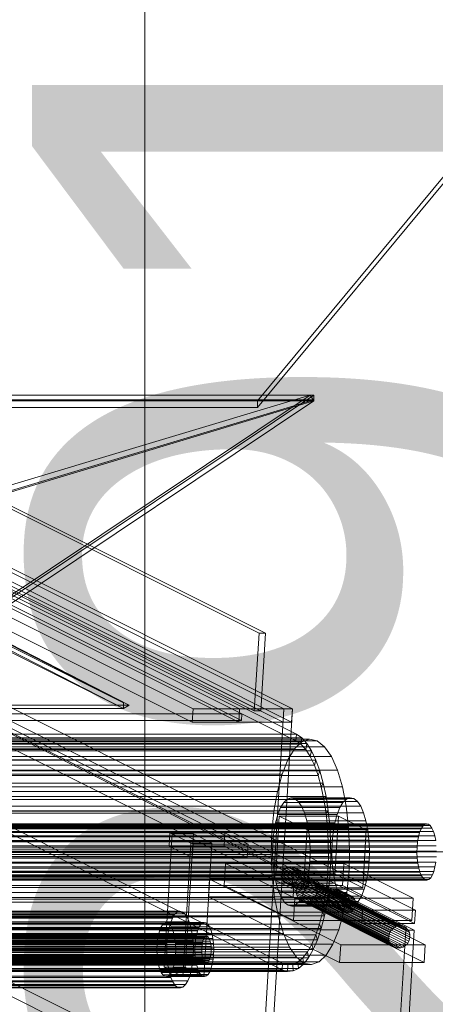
# Model space of a CAD drawing. Header units: millimetres. Extents: x -4395 to 65662, y -65530 to 6847.
# Tile 910 of 1034: x 27095 to 27279, y 223 to 660. Entities that reach past the tile are written whole.
import ezdxf

# ---------------------------------------------------------------- set-up
doc = ezdxf.new("R2010")
doc.units = ezdxf.units.MM
for name, color, linetype, lineweight in [('COTAS_P', 1, 'Continuous', 0), ('lateral_C06', 7, 'Continuous', 0), ('lateral_CHUTE_GRIZZLY_SEPARADOR', 7, 'Continuous', 0), ('lateral_fines-r33-C06-receiver', 7, 'Continuous', 0)]:
    doc.layers.add(name, color=color, linetype=linetype, lineweight=lineweight)
doc.dimstyles.new('R19_100', dxfattribs={"dimtxt": 250, "dimasz": 150, "dimexe": 150, "dimexo": 80, "dimgap": 100, "dimtad": 1, "dimtih": 1, "dimtoh": 1, "dimdsep": 46, "dimcen": 0.09, "dimadec": 0, "dimazin": 0, "dimtfac": 1, "dimtdec": 4, "dimtofl": 0, "dimtmove": 0, "dimatfit": 3, "dimfxl": 1, "dimtolj": 1, "dimtzin": 0, "dimarcsym": 0})

# ---------------------------------------------------------------- blocks, each defined once
blk = doc.blocks.new('DIM_R33_9')
at = {"layer": 'COTAS_P'}
for p, q in [((26750.07, 1241), (27150.07, 1241)), ((27150.07, 1241), (27105.07, 1091)), ((27150.07, 0), (27150.07, 1241)), ((27150.07, 1241), (27195.07, 1091)), ((27150.07, 0), (27105.07, 150)), ((27150.07, 0), (27195.07, 150)), ((26750.07, 0), (27150.07, 0))]:
    blk.add_line(p, q, dxfattribs=at)
blk.add_text('1241 P', height=250, rotation=90, dxfattribs=at).set_placement((27050.07, 620.5))
blk = doc.blocks.new('DIM_R33_10')
at = {"layer": 'COTAS_P'}
for p, q in [((40881.56, 4063.78), (40725.76, 4079.71)), ((27230.5, 1444.88), (40881.56, 4063.78)), ((40881.56, 4063.78), (40742.72, 3991.32)), ((41051.13, 3179.9), (40881.56, 4063.78)), ((27230.5, 1444.88), (27369.33, 1517.34)), ((27400.07, 561), (27230.5, 1444.88)), ((27230.5, 1444.88), (27386.29, 1428.95))]:
    blk.add_line(p, q, dxfattribs=at)
blk.add_text('13900 P', height=250, rotation=10.86, dxfattribs=at).set_placement((34037.19, 2852.54))
blk = doc.blocks.new('DIM_R33_16')
at = {"layer": 'COTAS_P'}
for p, q in [((27050.07, 291), (27450.07, 291)), ((27450.07, 291), (27405.07, 141)), ((27450.07, 0), (27450.07, 291)), ((27450.07, 291), (27495.07, 141)), ((27450.07, 0), (27405.07, 150)), ((27450.07, 0), (27495.07, 150)), ((27050.07, 0), (27450.07, 0))]:
    blk.add_line(p, q, dxfattribs=at)
blk.add_text('291 P', height=250, rotation=90, dxfattribs=at).set_placement((27350.07, 145.5))

msp = doc.modelspace()

# ---------------------------------------------------------------- linework, layer by layer
at = {"layer": 'lateral_C06'}
for p, q in [((27200.747, 387.968), (26741.81, 617.437)), ((26744.623, 617.437), (27203.56, 387.968)), ((27217.145, 340.263), (26717.145, 590.263)), ((26717.323, 593.218), (27217.323, 343.218)), ((26739.73, 582.953), (27198.667, 353.484)), ((27201.48, 353.484), (26742.543, 582.953)), ((26741.098, 578.286), (27193.191, 352.239)), ((27193.013, 349.284), (26740.92, 575.33)), ((27171.494, 354.417), (26739.933, 570.197)), ((26780.256, 570.197), (27211.817, 354.417)), ((26739.576, 564.286), (27171.138, 348.505)), ((27211.461, 348.505), (26779.899, 564.286)), ((27192.125, 354.417), (26782.177, 559.39)), ((27211.817, 354.417), (26801.87, 559.39)), ((26805.621, 559.39), (27215.568, 354.417)), ((26781.821, 553.479), (27191.768, 348.505)), ((27215.212, 348.505), (26805.265, 553.479)), ((27246.673, 265.23), (26698.766, 539.183)), ((26722.209, 539.183), (27270.116, 265.23)), ((26698.409, 533.272), (27246.316, 259.318)), ((27269.76, 259.318), (26721.853, 533.272)), ((27265.83, 256.362), (26717.923, 530.316)), ((26721.674, 530.316), (27269.581, 256.362)), ((26711.202, 491.737), (27211.202, 241.737)), ((27211.024, 238.782), (26711.024, 488.782)), ((26715.078, 420.953), (27262.985, 146.999)), ((27262.629, 141.088), (26714.722, 415.041)), ((27200.747, 387.968), (27198.667, 353.484)), ((27203.56, 387.968), (27200.747, 387.968)), ((27201.48, 353.484), (27203.56, 387.968)), ((27204.456, 170.174), (26794.509, 375.148)), ((27171.494, 354.417), (27171.138, 348.505)), ((27211.817, 354.417), (27171.494, 354.417)), ((27192.125, 354.417), (27191.768, 348.505)), ((27215.568, 354.417), (27192.125, 354.417)), ((27211.817, 354.417), (27200.705, 170.174)), ((27204.456, 170.174), (27215.568, 354.417)), ((27211.461, 348.505), (27211.817, 354.417)), ((27215.568, 354.417), (27211.817, 354.417)), ((27215.212, 348.505), (27215.568, 354.417)), ((26864.801, 349.284), (27193.013, 349.284)), ((27193.191, 352.239), (26864.979, 352.239)), ((27193.013, 349.284), (27193.191, 352.239)), ((27198.667, 353.484), (27201.48, 353.484)), ((27171.138, 348.505), (27211.461, 348.505)), ((27191.768, 348.505), (27215.212, 348.505)), ((26876.16, 340.985), (27223.127, 340.985)), ((27217.323, 343.218), (26889.111, 343.218)), ((26891.451, 341.588), (27219.663, 341.588)), ((27217.145, 340.263), (27217.323, 343.218)), ((27217.323, 343.218), (27219.663, 341.588)), ((27219.663, 341.588), (27219.353, 338.725)), ((27219.663, 341.588), (27221.91, 339.092)), ((27219.748, 339.787), (27223.127, 340.985)), ((27223.127, 340.985), (27226.522, 340.263)), ((26869.549, 336.713), (27216.516, 336.713)), ((26872.781, 339.787), (27219.748, 339.787)), ((26879.555, 340.263), (27226.522, 340.263)), ((26882.836, 337.647), (27229.803, 337.647)), ((26888.933, 340.263), (27217.145, 340.263)), ((27219.353, 338.725), (26891.141, 338.725)), ((27221.472, 336.37), (26893.26, 336.37)), ((26893.698, 339.092), (27221.91, 339.092)), ((27213.554, 331.883), (27216.516, 336.713)), ((27216.516, 336.713), (27219.748, 339.787)), ((27219.353, 338.725), (27217.145, 340.263)), ((27221.472, 336.37), (27219.353, 338.725)), ((27221.91, 339.092), (27221.472, 336.37)), ((27223.466, 333.239), (27221.472, 336.37)), ((27221.91, 339.092), (27224.024, 335.773)), ((27226.522, 340.263), (27229.803, 337.647)), ((27229.803, 337.647), (27232.844, 333.239)), ((26866.587, 331.883), (27213.554, 331.883)), ((26885.877, 333.239), (27232.844, 333.239)), ((27223.466, 333.239), (26895.254, 333.239)), ((26895.812, 335.773), (27224.024, 335.773)), ((27210.976, 325.482), (27213.554, 331.883)), ((27224.024, 335.773), (27223.466, 333.239)), ((27225.301, 329.385), (27223.466, 333.239)), ((27224.024, 335.773), (27225.969, 331.688)), ((27232.844, 333.239), (27235.527, 327.208)), ((27225.301, 329.385), (26897.089, 329.385)), ((26897.757, 331.688), (27225.969, 331.688)), ((27225.969, 331.688), (27225.301, 329.385)), ((27226.946, 324.875), (27225.301, 329.385)), ((27225.969, 331.688), (27227.713, 326.907)), ((26864.009, 325.482), (27210.976, 325.482)), ((26888.56, 327.208), (27235.527, 327.208)), ((27226.946, 324.875), (26898.734, 324.875)), ((26899.501, 326.907), (27227.713, 326.907)), ((27208.881, 317.756), (27210.976, 325.482)), ((27227.713, 326.907), (27226.946, 324.875)), ((27228.373, 319.785), (27226.946, 324.875)), ((27227.713, 326.907), (27229.225, 321.512)), ((27235.527, 327.208), (27237.75, 319.785)), ((26890.783, 319.785), (27237.75, 319.785)), ((27228.373, 319.785), (26900.161, 319.785)), ((26901.013, 321.512), (27229.225, 321.512)), ((27229.225, 321.512), (27228.373, 319.785)), ((27229.556, 314.202), (27228.373, 319.785)), ((27229.225, 321.512), (27230.479, 315.594)), ((27237.75, 319.785), (27239.428, 311.256)), ((26861.914, 317.756), (27208.881, 317.756)), ((26902.267, 315.594), (27230.479, 315.594)), ((27207.35, 309.001), (27208.881, 317.756)), ((27213.286, 314.418), (27211.734, 312.942)), ((27214.908, 314.993), (27213.286, 314.418)), ((27213.286, 314.418), (27239.543, 314.418)), ((27216.537, 314.646), (27214.908, 314.993)), ((27214.908, 314.993), (27241.165, 314.993)), ((27218.112, 313.391), (27216.537, 314.646)), ((27216.537, 314.646), (27242.794, 314.646)), ((27230.479, 315.594), (27229.556, 314.202)), ((27230.479, 315.594), (27231.455, 309.256)), ((27237.991, 312.942), (27239.543, 314.418)), ((27239.543, 314.418), (27241.165, 314.993)), ((27241.165, 314.993), (27242.794, 314.646)), ((27242.794, 314.646), (27244.369, 313.391)), ((26892.461, 311.256), (27239.428, 311.256)), ((27229.556, 314.202), (26901.344, 314.202)), ((27210.313, 310.624), (27209.075, 307.551)), ((27211.734, 312.942), (27210.313, 310.624)), ((27210.313, 310.624), (27236.569, 310.624)), ((27211.734, 312.942), (27237.991, 312.942)), ((27219.572, 311.275), (27218.112, 313.391)), ((27218.112, 313.391), (27244.369, 313.391)), ((27220.86, 308.38), (27219.572, 311.275)), ((27219.572, 311.275), (27245.829, 311.275)), ((27230.477, 308.223), (27229.556, 314.202)), ((27235.332, 307.551), (27236.569, 310.624)), ((27236.569, 310.624), (27237.991, 312.942)), ((27239.428, 311.256), (27240.495, 301.948)), ((27244.369, 313.391), (27245.829, 311.275)), ((27245.829, 311.275), (27247.117, 308.38)), ((26860.383, 309.001), (27207.35, 309.001)), ((27230.477, 308.223), (26902.264, 308.223)), ((26903.243, 309.256), (27231.455, 309.256)), ((27206.441, 299.555), (27207.35, 309.001)), ((27209.075, 307.551), (27208.07, 303.843)), ((27208.179, 281.271), (27209.724, 306.888)), ((27209.075, 307.551), (27235.332, 307.551)), ((27222.043, 300.729), (27209.724, 306.888)), ((27209.724, 306.888), (27235.981, 306.888)), ((27221.927, 304.817), (27220.86, 308.38)), ((27220.86, 308.38), (27247.117, 308.38)), ((27231.455, 309.256), (27230.477, 308.223)), ((27231.118, 301.948), (27230.477, 308.223)), ((27231.455, 309.256), (27232.134, 302.605)), ((27234.327, 303.843), (27235.332, 307.551)), ((27234.436, 281.271), (27235.981, 306.888)), ((27235.981, 306.888), (27248.3, 300.729)), ((27247.117, 308.38), (27248.184, 304.817)), ((26822.508, 301.221), (27272.628, 301.221)), ((26823.249, 302.428), (27273.368, 302.428)), ((26824.057, 303.197), (27274.177, 303.197)), ((26824.902, 303.496), (27275.021, 303.496)), ((26825.751, 303.316), (27275.87, 303.316)), ((26826.571, 302.662), (27276.69, 302.662)), ((26827.331, 301.56), (27277.45, 301.56)), ((26893.528, 301.948), (27240.495, 301.948)), ((27231.118, 301.948), (26902.906, 301.948)), ((26903.922, 302.605), (27232.134, 302.605)), ((27208.07, 303.843), (27207.335, 299.641)), ((27208.07, 303.843), (27234.327, 303.843)), ((27222.732, 300.723), (27221.927, 304.817)), ((27221.927, 304.817), (27248.184, 304.817)), ((27232.134, 302.605), (27231.118, 301.948)), ((27231.469, 295.487), (27231.118, 301.948)), ((27232.134, 302.605), (27232.507, 295.756)), ((27233.592, 299.641), (27234.327, 303.843)), ((27240.495, 301.948), (27240.912, 292.22)), ((27248.184, 304.817), (27248.989, 300.723)), ((27271.983, 299.62), (27272.628, 301.221)), ((27272.628, 301.221), (27273.368, 302.428)), ((27273.368, 302.428), (27274.177, 303.197)), ((27274.177, 303.197), (27275.021, 303.496)), ((27275.021, 303.496), (27275.87, 303.316)), ((27275.87, 303.316), (27276.69, 302.662)), ((27276.69, 302.662), (27277.45, 301.56)), ((27277.45, 301.56), (27278.121, 300.052)), ((26821.34, 297.689), (27271.46, 297.689)), ((26821.864, 299.62), (27271.983, 299.62)), ((26828.002, 300.052), (27278.121, 300.052)), ((26828.558, 298.196), (27278.677, 298.196)), ((27206.441, 299.555), (26859.474, 299.555)), ((27158.673, 239.897), (27162.239, 299.013)), ((27160.855, 293.614), (27161.212, 299.526)), ((27171.478, 294.393), (27161.212, 299.526)), ((27161.212, 299.526), (27185.593, 299.526)), ((27170.451, 294.906), (27162.239, 299.013)), ((27162.239, 299.013), (27171.616, 299.013)), ((27168.051, 239.897), (27171.616, 299.013)), ((27171.616, 299.013), (27179.829, 294.906)), ((27185.237, 293.614), (27185.593, 299.526)), ((27185.593, 299.526), (27195.859, 294.393)), ((27206.19, 289.78), (27206.441, 299.555)), ((27207.335, 299.641), (27206.899, 295.106)), ((27207.335, 299.641), (27233.592, 299.641)), ((27222.043, 300.729), (27220.498, 275.112)), ((27248.3, 300.729), (27222.043, 300.729)), ((27223.245, 296.255), (27222.732, 300.723)), ((27222.732, 300.723), (27248.989, 300.723)), ((27233.156, 295.106), (27233.592, 299.641)), ((27246.755, 275.112), (27248.3, 300.729)), ((27248.989, 300.723), (27249.501, 296.255)), ((27271.077, 295.5), (27271.46, 297.689)), ((27271.46, 297.689), (27271.983, 299.62)), ((27278.121, 300.052), (27278.677, 298.196)), ((27278.677, 298.196), (27279.096, 296.064)), ((27270.85, 293.139), (26820.73, 293.139)), ((26820.957, 295.5), (27271.077, 295.5)), ((26828.977, 296.064), (27279.096, 296.064)), ((26829.244, 293.737), (27279.363, 293.737)), ((27231.469, 295.487), (26903.257, 295.487)), ((26904.295, 295.756), (27232.507, 295.756)), ((27185.237, 293.614), (27160.855, 293.614)), ((27160.855, 293.614), (27171.121, 288.481)), ((27170.451, 294.906), (27166.886, 235.791)), ((27179.829, 294.906), (27170.451, 294.906)), ((27171.478, 294.393), (27171.121, 288.481)), ((27195.859, 294.393), (27171.478, 294.393)), ((27176.263, 235.791), (27179.829, 294.906)), ((27195.503, 288.481), (27185.237, 293.614)), ((27195.503, 288.481), (27195.859, 294.393)), ((27206.899, 295.106), (27206.778, 290.414)), ((27233.156, 295.106), (27206.899, 295.106)), ((27223.444, 291.586), (27223.245, 296.255)), ((27223.245, 296.255), (27249.501, 296.255)), ((27232.507, 295.756), (27231.469, 295.487)), ((27231.525, 288.948), (27231.469, 295.487)), ((27232.507, 295.756), (27232.566, 288.825)), ((27233.035, 290.414), (27233.156, 295.106)), ((27249.501, 296.255), (27249.701, 291.586)), ((27270.787, 290.695), (27270.85, 293.139)), ((27270.85, 293.139), (27271.077, 295.5)), ((26820.668, 290.695), (27270.787, 290.695)), ((26820.772, 288.263), (27270.891, 288.263)), ((26829.285, 288.861), (27279.405, 288.861)), ((26829.348, 291.305), (27279.467, 291.305)), ((26859.223, 289.78), (27206.19, 289.78)), ((26893.945, 292.22), (27240.912, 292.22)), ((27231.525, 288.948), (26903.313, 288.948)), ((26904.354, 288.825), (27232.566, 288.825)), ((27171.121, 288.481), (27195.503, 288.481)), ((27206.607, 280.052), (27206.19, 289.78)), ((27206.778, 290.414), (27206.978, 285.745)), ((27206.778, 290.414), (27233.035, 290.414)), ((27223.324, 286.894), (27223.444, 291.586)), ((27223.444, 291.586), (27249.701, 291.586)), ((27231.283, 282.445), (27231.525, 288.948)), ((27232.566, 288.825), (27231.525, 288.948)), ((27232.566, 288.825), (27232.31, 281.932)), ((27233.235, 285.745), (27233.035, 290.414)), ((27240.912, 292.22), (27240.661, 282.445)), ((27249.701, 291.586), (27249.581, 286.894)), ((27270.891, 288.263), (27270.787, 290.695)), ((27271.158, 285.936), (27270.891, 288.263)), ((26821.039, 285.936), (27271.158, 285.936)), ((26821.458, 283.804), (27271.577, 283.804)), ((26828.675, 284.311), (27278.795, 284.311)), ((26829.058, 286.5), (27279.178, 286.5)), ((27185.217, 276.038), (27185.812, 285.891)), ((27216.609, 270.492), (27185.812, 285.891)), ((27185.812, 285.891), (27238.326, 285.891)), ((27206.978, 285.745), (27207.49, 281.277)), ((27206.978, 285.745), (27233.235, 285.745)), ((27212.682, 283.858), (27212.084, 283.368)), ((27213.353, 284.222), (27212.682, 283.858)), ((27217.473, 281.463), (27212.682, 283.858)), ((27214.07, 284.447), (27213.353, 284.222)), ((27218.143, 281.827), (27213.353, 284.222)), ((27214.806, 284.522), (27214.07, 284.447)), ((27218.86, 282.051), (27214.07, 284.447)), ((27215.533, 284.447), (27214.806, 284.522)), ((27219.597, 282.127), (27214.806, 284.522)), ((27216.223, 284.222), (27215.533, 284.447)), ((27220.324, 282.051), (27215.533, 284.447)), ((27216.85, 283.858), (27216.223, 284.222)), ((27221.014, 281.827), (27216.223, 284.222)), ((27217.389, 283.368), (27216.85, 283.858)), ((27221.641, 281.463), (27216.85, 283.858)), ((27222.888, 282.359), (27223.324, 286.894)), ((27223.324, 286.894), (27249.581, 286.894)), ((27233.747, 281.277), (27233.235, 285.745)), ((27237.731, 276.038), (27238.326, 285.891)), ((27238.326, 285.891), (27269.123, 270.492)), ((27249.581, 286.894), (27249.145, 282.359)), ((27271.577, 283.804), (27271.158, 285.936)), ((27272.133, 281.948), (27271.577, 283.804)), ((27278.795, 284.311), (27278.271, 282.38)), ((27279.178, 286.5), (27278.795, 284.311)), ((26822.014, 281.948), (27272.133, 281.948)), ((26822.685, 280.44), (27272.804, 280.44)), ((26826.767, 279.572), (27276.886, 279.572)), ((26827.507, 280.779), (27277.627, 280.779)), ((26828.152, 282.38), (27278.271, 282.38)), ((26859.64, 280.052), (27206.607, 280.052)), ((26893.694, 282.445), (27240.661, 282.445)), ((27231.283, 282.445), (26903.071, 282.445)), ((26904.098, 281.932), (27232.31, 281.932)), ((27207.674, 270.744), (27206.607, 280.052)), ((27207.49, 281.277), (27208.296, 277.183)), ((27207.49, 281.277), (27233.747, 281.277)), ((27234.436, 281.271), (27208.179, 281.271)), ((27208.179, 281.271), (27220.498, 275.112)), ((27210.936, 281.35), (27210.817, 280.581)), ((27210.817, 280.581), (27210.843, 279.812)), ((27215.608, 278.186), (27210.817, 280.581)), ((27210.843, 279.812), (27211.012, 279.073)), ((27215.634, 277.417), (27210.843, 279.812)), ((27211.194, 282.089), (27210.936, 281.35)), ((27215.727, 278.955), (27210.936, 281.35)), ((27211.582, 282.771), (27211.194, 282.089)), ((27215.985, 279.694), (27211.194, 282.089)), ((27212.084, 283.368), (27211.582, 282.771)), ((27216.372, 280.375), (27211.582, 282.771)), ((27216.875, 280.973), (27212.084, 283.368)), ((27215.727, 278.955), (27215.985, 279.694)), ((27215.985, 279.694), (27216.372, 280.375)), ((27216.372, 280.375), (27216.875, 280.973)), ((27216.875, 280.973), (27217.473, 281.463)), ((27217.819, 282.771), (27217.389, 283.368)), ((27222.18, 280.973), (27217.389, 283.368)), ((27217.473, 281.463), (27218.143, 281.827)), ((27218.125, 282.089), (27217.819, 282.771)), ((27222.61, 280.375), (27217.819, 282.771)), ((27217.943, 279.073), (27218.201, 279.812)), ((27218.294, 281.35), (27218.125, 282.089)), ((27222.916, 279.694), (27218.125, 282.089)), ((27218.143, 281.827), (27218.86, 282.051)), ((27218.201, 279.812), (27218.319, 280.581)), ((27222.992, 277.417), (27218.201, 279.812)), ((27218.319, 280.581), (27218.294, 281.35)), ((27223.084, 278.955), (27218.294, 281.35)), ((27218.319, 280.581), (27223.11, 278.186)), ((27218.86, 282.051), (27219.597, 282.127)), ((27219.597, 282.127), (27220.324, 282.051)), ((27220.324, 282.051), (27221.014, 281.827)), ((27221.014, 281.827), (27221.641, 281.463)), ((27221.641, 281.463), (27222.18, 280.973)), ((27222.153, 278.157), (27222.888, 282.359)), ((27222.18, 280.973), (27222.61, 280.375)), ((27222.61, 280.375), (27222.916, 279.694)), ((27222.888, 282.359), (27249.145, 282.359)), ((27222.916, 279.694), (27223.084, 278.955)), ((27230.749, 276.088), (27231.283, 282.445)), ((27232.31, 281.932), (27231.283, 282.445)), ((27232.31, 281.932), (27231.744, 275.194)), ((27234.553, 277.183), (27233.747, 281.277)), ((27246.755, 275.112), (27234.436, 281.271)), ((27240.661, 282.445), (27239.752, 272.999)), ((27249.145, 282.359), (27248.41, 278.157)), ((27272.804, 280.44), (27272.133, 281.948)), ((27273.564, 279.338), (27272.804, 280.44)), ((27276.886, 279.572), (27276.078, 278.803)), ((27277.627, 280.779), (27276.886, 279.572)), ((27278.271, 282.38), (27277.627, 280.779)), ((26823.445, 279.338), (27273.564, 279.338)), ((26824.265, 278.684), (27274.384, 278.684)), ((26825.114, 278.504), (27275.233, 278.504)), ((26825.958, 278.803), (27276.078, 278.803)), ((27230.749, 276.088), (26902.537, 276.088)), ((26903.531, 275.194), (27231.744, 275.194)), ((27178.319, 271.059), (27178.794, 278.941)), ((27236.967, 249.855), (27178.794, 278.941)), ((27178.794, 278.941), (27216.304, 278.941)), ((27237.731, 276.038), (27185.217, 276.038)), ((27185.217, 276.038), (27216.015, 260.64)), ((27208.296, 277.183), (27209.363, 273.62)), ((27208.296, 277.183), (27234.553, 277.183)), ((27211.012, 279.073), (27211.318, 278.392)), ((27215.803, 276.678), (27211.012, 279.073)), ((27211.318, 278.392), (27211.748, 277.795)), ((27216.108, 275.996), (27211.318, 278.392)), ((27211.748, 277.795), (27212.287, 277.304)), ((27216.539, 275.399), (27211.748, 277.795)), ((27212.287, 277.304), (27212.913, 276.94)), ((27217.078, 274.909), (27212.287, 277.304)), ((27212.913, 276.94), (27213.603, 276.716)), ((27217.704, 274.545), (27212.913, 276.94)), ((27213.603, 276.716), (27214.331, 276.64)), ((27218.394, 274.321), (27213.603, 276.716)), ((27214.331, 276.64), (27215.067, 276.716)), ((27219.121, 274.245), (27214.331, 276.64)), ((27215.067, 276.716), (27215.784, 276.94)), ((27219.858, 274.321), (27215.067, 276.716)), ((27215.608, 278.186), (27215.727, 278.955)), ((27215.634, 277.417), (27215.608, 278.186)), ((27215.803, 276.678), (27215.634, 277.417)), ((27215.784, 276.94), (27216.455, 277.304)), ((27220.575, 274.545), (27215.784, 276.94)), ((27216.108, 275.996), (27215.803, 276.678)), ((27215.828, 271.059), (27216.304, 278.941)), ((27216.539, 275.399), (27216.108, 275.996)), ((27216.304, 278.941), (27274.477, 249.855)), ((27216.455, 277.304), (27217.053, 277.795)), ((27221.245, 274.909), (27216.455, 277.304)), ((27217.078, 274.909), (27216.539, 275.399)), ((27217.053, 277.795), (27217.555, 278.392)), ((27221.843, 275.399), (27217.053, 277.795)), ((27217.7, 275.747), (27217.378, 274.822)), ((27217.555, 278.392), (27217.943, 279.073)), ((27222.346, 275.996), (27217.555, 278.392)), ((27218.185, 276.598), (27217.7, 275.747)), ((27258.763, 255.215), (27217.7, 275.747)), ((27222.734, 276.678), (27217.943, 279.073)), ((27218.813, 277.345), (27218.185, 276.598)), ((27259.248, 256.067), (27218.185, 276.598)), ((27219.56, 277.957), (27218.813, 277.345)), ((27259.876, 256.813), (27218.813, 277.345)), ((27220.399, 278.413), (27219.56, 277.957)), ((27260.624, 257.426), (27219.56, 277.957)), ((27221.295, 278.693), (27220.399, 278.413)), ((27261.462, 257.881), (27220.399, 278.413)), ((27220.498, 275.112), (27246.755, 275.112)), ((27221.147, 274.449), (27222.153, 278.157)), ((27221.843, 275.399), (27221.245, 274.909)), ((27222.215, 278.788), (27221.295, 278.693)), ((27262.358, 258.161), (27221.295, 278.693)), ((27222.346, 275.996), (27221.843, 275.399)), ((27222.153, 278.157), (27248.41, 278.157)), ((27223.125, 278.693), (27222.215, 278.788)), ((27263.279, 258.256), (27222.215, 278.788)), ((27222.734, 276.678), (27222.346, 275.996)), ((27222.992, 277.417), (27222.734, 276.678)), ((27223.11, 278.186), (27222.992, 277.417)), ((27223.084, 278.955), (27223.11, 278.186)), ((27223.987, 278.413), (27223.125, 278.693)), ((27264.188, 258.161), (27223.125, 278.693)), ((27224.77, 277.957), (27223.987, 278.413)), ((27265.05, 257.881), (27223.987, 278.413)), ((27225.444, 277.345), (27224.77, 277.957)), ((27265.834, 257.426), (27224.77, 277.957)), ((27225.982, 276.598), (27225.444, 277.345)), ((27266.507, 256.813), (27225.444, 277.345)), ((27226.364, 275.747), (27225.982, 276.598)), ((27267.045, 256.067), (27225.982, 276.598)), ((27226.575, 274.822), (27226.364, 275.747)), ((27267.427, 255.215), (27226.364, 275.747)), ((27229.931, 269.987), (27230.749, 276.088)), ((27231.744, 275.194), (27230.749, 276.088)), ((27231.744, 275.194), (27230.877, 268.726)), ((27235.62, 273.62), (27234.553, 277.183)), ((27268.529, 260.64), (27237.731, 276.038)), ((27248.41, 278.157), (27247.404, 274.449)), ((27274.384, 278.684), (27273.564, 279.338)), ((27275.233, 278.504), (27274.384, 278.684)), ((27276.078, 278.803), (27275.233, 278.504)), ((26860.707, 270.744), (27207.674, 270.744)), ((26892.785, 272.999), (27239.752, 272.999)), ((27215.828, 271.059), (27178.319, 271.059)), ((27178.319, 271.059), (27236.491, 241.973)), ((27209.352, 262.215), (27207.674, 270.744)), ((27209.363, 273.62), (27210.651, 270.725)), ((27209.363, 273.62), (27235.62, 273.62)), ((27210.651, 270.725), (27212.11, 268.609)), ((27210.651, 270.725), (27236.908, 270.725)), ((27274.001, 241.973), (27215.828, 271.059)), ((27217.704, 274.545), (27217.078, 274.909)), ((27217.378, 274.822), (27217.23, 273.861)), ((27217.23, 273.861), (27217.262, 272.9)), ((27258.293, 253.33), (27217.23, 273.861)), ((27217.262, 272.9), (27217.473, 271.976)), ((27258.325, 252.369), (27217.262, 272.9)), ((27258.441, 254.291), (27217.378, 274.822)), ((27217.473, 271.976), (27217.855, 271.124)), ((27258.536, 251.445), (27217.473, 271.976)), ((27218.394, 274.321), (27217.704, 274.545)), ((27217.855, 271.124), (27218.393, 270.378)), ((27258.918, 250.593), (27217.855, 271.124)), ((27219.121, 274.245), (27218.394, 274.321)), ((27218.488, 269.058), (27219.91, 271.376)), ((27219.858, 274.321), (27219.121, 274.245)), ((27220.575, 274.545), (27219.858, 274.321)), ((27219.91, 271.376), (27221.147, 274.449)), ((27219.91, 271.376), (27246.167, 271.376)), ((27221.245, 274.909), (27220.575, 274.545)), ((27221.147, 274.449), (27247.404, 274.449)), ((27225.024, 270.378), (27225.652, 271.124)), ((27225.652, 271.124), (27226.137, 271.976)), ((27266.715, 250.593), (27225.652, 271.124)), ((27226.137, 271.976), (27226.459, 272.9)), ((27267.2, 251.445), (27226.137, 271.976)), ((27226.459, 272.9), (27226.607, 273.861)), ((27267.522, 252.369), (27226.459, 272.9)), ((27226.607, 273.861), (27226.575, 274.822)), ((27267.638, 254.291), (27226.575, 274.822)), ((27226.607, 273.861), (27267.67, 253.33)), ((27231.467, 271.084), (27231.349, 270.315)), ((27231.725, 271.824), (27231.467, 271.084)), ((27236.258, 268.689), (27231.467, 271.084)), ((27232.113, 272.505), (27231.725, 271.824)), ((27236.516, 269.428), (27231.725, 271.824)), ((27232.616, 273.102), (27232.113, 272.505)), ((27236.904, 270.11), (27232.113, 272.505)), ((27233.214, 273.592), (27232.616, 273.102)), ((27237.406, 270.707), (27232.616, 273.102)), ((27233.884, 273.956), (27233.214, 273.592)), ((27238.004, 271.197), (27233.214, 273.592)), ((27234.601, 274.181), (27233.884, 273.956)), ((27238.675, 271.561), (27233.884, 273.956)), ((27235.338, 274.256), (27234.601, 274.181)), ((27239.392, 271.785), (27234.601, 274.181)), ((27236.065, 274.181), (27235.338, 274.256)), ((27240.128, 271.861), (27235.338, 274.256)), ((27236.908, 270.725), (27235.62, 273.62)), ((27236.755, 273.956), (27236.065, 274.181)), ((27240.856, 271.785), (27236.065, 274.181)), ((27237.382, 273.592), (27236.755, 273.956)), ((27241.546, 271.561), (27236.755, 273.956)), ((27236.904, 270.11), (27237.406, 270.707)), ((27238.367, 268.609), (27236.908, 270.725)), ((27237.92, 273.102), (27237.382, 273.592)), ((27242.172, 271.197), (27237.382, 273.592)), ((27237.406, 270.707), (27238.004, 271.197)), ((27238.351, 272.505), (27237.92, 273.102)), ((27242.711, 270.707), (27237.92, 273.102)), ((27238.004, 271.197), (27238.675, 271.561)), ((27239.752, 272.999), (27238.221, 264.244)), ((27238.656, 271.824), (27238.351, 272.505)), ((27243.142, 270.11), (27238.351, 272.505)), ((27238.825, 271.084), (27238.656, 271.824)), ((27243.447, 269.428), (27238.656, 271.824)), ((27238.675, 271.561), (27239.392, 271.785)), ((27238.851, 270.315), (27238.825, 271.084)), ((27243.616, 268.689), (27238.825, 271.084)), ((27239.392, 271.785), (27240.128, 271.861)), ((27240.128, 271.861), (27240.856, 271.785)), ((27240.856, 271.785), (27241.546, 271.561)), ((27241.546, 271.561), (27242.172, 271.197)), ((27242.172, 271.197), (27242.711, 270.707)), ((27242.711, 270.707), (27243.142, 270.11)), ((27246.167, 271.376), (27244.745, 269.058)), ((27247.404, 274.449), (27246.167, 271.376)), ((27229.931, 269.987), (26901.719, 269.987)), ((26902.665, 268.726), (27230.877, 268.726)), ((27212.11, 268.609), (27213.685, 267.354)), ((27212.11, 268.609), (27238.367, 268.609)), ((27213.685, 267.354), (27215.315, 267.007)), ((27213.685, 267.354), (27239.942, 267.354)), ((27215.315, 267.007), (27216.936, 267.582)), ((27215.315, 267.007), (27241.572, 267.007)), ((27216.609, 270.492), (27216.015, 260.64)), ((27269.123, 270.492), (27216.609, 270.492)), ((27216.936, 267.582), (27218.488, 269.058)), ((27216.936, 267.582), (27243.193, 267.582)), ((27218.393, 270.378), (27219.066, 269.765)), ((27259.456, 249.846), (27218.393, 270.378)), ((27218.488, 269.058), (27244.745, 269.058)), ((27219.066, 269.765), (27219.85, 269.31)), ((27260.13, 249.234), (27219.066, 269.765)), ((27219.85, 269.31), (27220.712, 269.03)), ((27260.913, 248.779), (27219.85, 269.31)), ((27220.712, 269.03), (27221.621, 268.935)), ((27261.775, 248.498), (27220.712, 269.03)), ((27221.621, 268.935), (27222.542, 269.03)), ((27262.684, 248.404), (27221.621, 268.935)), ((27222.542, 269.03), (27223.438, 269.31)), ((27263.605, 248.498), (27222.542, 269.03)), ((27223.438, 269.31), (27224.276, 269.765)), ((27264.501, 248.779), (27223.438, 269.31)), ((27224.276, 269.765), (27225.024, 270.378)), ((27265.339, 249.234), (27224.276, 269.765)), ((27266.087, 249.846), (27225.024, 270.378)), ((27228.844, 264.244), (27229.931, 269.987)), ((27230.877, 268.726), (27229.724, 262.639)), ((27230.877, 268.726), (27229.931, 269.987)), ((27231.349, 270.315), (27231.375, 269.547)), ((27236.14, 267.92), (27231.349, 270.315)), ((27231.375, 269.547), (27231.544, 268.807)), ((27236.165, 267.151), (27231.375, 269.547)), ((27231.544, 268.807), (27231.849, 268.126)), ((27236.334, 266.412), (27231.544, 268.807)), ((27231.849, 268.126), (27232.28, 267.529)), ((27236.64, 265.731), (27231.849, 268.126)), ((27232.28, 267.529), (27232.818, 267.039)), ((27237.07, 265.133), (27232.28, 267.529)), ((27232.818, 267.039), (27233.445, 266.674)), ((27237.609, 264.643), (27232.818, 267.039)), ((27233.445, 266.674), (27234.135, 266.45)), ((27238.236, 264.279), (27233.445, 266.674)), ((27234.135, 266.45), (27234.862, 266.374)), ((27238.926, 264.055), (27234.135, 266.45)), ((27234.862, 266.374), (27235.599, 266.45)), ((27239.653, 263.979), (27234.862, 266.374)), ((27235.599, 266.45), (27236.316, 266.674)), ((27240.389, 264.055), (27235.599, 266.45)), ((27236.14, 267.92), (27236.258, 268.689)), ((27236.165, 267.151), (27236.14, 267.92)), ((27236.334, 266.412), (27236.165, 267.151)), ((27236.258, 268.689), (27236.516, 269.428)), ((27236.316, 266.674), (27236.986, 267.039)), ((27241.107, 264.279), (27236.316, 266.674)), ((27236.64, 265.731), (27236.334, 266.412)), ((27236.516, 269.428), (27236.904, 270.11)), ((27236.986, 267.039), (27237.584, 267.529)), ((27241.777, 264.643), (27236.986, 267.039)), ((27237.584, 267.529), (27238.087, 268.126)), ((27242.375, 265.133), (27237.584, 267.529)), ((27238.087, 268.126), (27238.474, 268.807)), ((27242.877, 265.731), (27238.087, 268.126)), ((27239.942, 267.354), (27238.367, 268.609)), ((27238.474, 268.807), (27238.733, 269.547)), ((27243.265, 266.412), (27238.474, 268.807)), ((27238.733, 269.547), (27238.851, 270.315)), ((27243.523, 267.151), (27238.733, 269.547)), ((27238.851, 270.315), (27243.642, 267.92)), ((27241.572, 267.007), (27239.942, 267.354)), ((27243.193, 267.582), (27241.572, 267.007)), ((27243.265, 266.412), (27242.877, 265.731)), ((27243.142, 270.11), (27243.447, 269.428)), ((27244.745, 269.058), (27243.193, 267.582)), ((27243.523, 267.151), (27243.265, 266.412)), ((27243.447, 269.428), (27243.616, 268.689)), ((27243.642, 267.92), (27243.523, 267.151)), ((27243.616, 268.689), (27243.642, 267.92)), ((27268.529, 260.64), (27269.123, 270.492)), ((26821.048, 263.239), (27163.326, 263.239)), ((26822.147, 264.284), (27164.425, 264.284)), ((26823.296, 264.692), (27165.574, 264.692)), ((26824.45, 264.446), (27166.728, 264.446)), ((26825.565, 263.557), (27167.844, 263.557)), ((26826.599, 262.058), (27168.877, 262.058)), ((26862.385, 262.215), (27209.352, 262.215)), ((26891.254, 264.244), (27238.221, 264.244)), ((27228.844, 264.244), (26900.632, 264.244)), ((26901.512, 262.639), (27229.724, 262.639)), ((27162.319, 261.597), (27163.326, 263.239)), ((27163.326, 263.239), (27164.425, 264.284)), ((27164.425, 264.284), (27165.574, 264.692)), ((27165.574, 264.692), (27166.728, 264.446)), ((27166.728, 264.446), (27167.844, 263.557)), ((27167.844, 263.557), (27168.877, 262.058)), ((27168.877, 262.058), (27169.79, 260.007)), ((27211.575, 254.792), (27209.352, 262.215)), ((27227.505, 258.96), (27228.844, 264.244)), ((27229.724, 262.639), (27228.305, 257.038)), ((27229.724, 262.639), (27228.844, 264.244)), ((27238.221, 264.244), (27236.126, 256.518)), ((27237.07, 265.133), (27236.64, 265.731)), ((27237.609, 264.643), (27237.07, 265.133)), ((27238.236, 264.279), (27237.609, 264.643)), ((27238.926, 264.055), (27238.236, 264.279)), ((27239.653, 263.979), (27238.926, 264.055)), ((27240.389, 264.055), (27239.653, 263.979)), ((27241.107, 264.279), (27240.389, 264.055)), ((27241.777, 264.643), (27241.107, 264.279)), ((27242.375, 265.133), (27241.777, 264.643)), ((27242.877, 265.731), (27242.375, 265.133)), ((27246.673, 265.23), (27246.316, 259.318)), ((27270.116, 265.23), (27246.673, 265.23)), ((27269.76, 259.318), (27270.116, 265.23)), ((26819.164, 259.421), (27161.442, 259.421)), ((26820.041, 261.597), (27162.319, 261.597)), ((26827.512, 260.007), (27169.79, 260.007)), ((27227.505, 258.96), (26899.293, 258.96)), ((27157.934, 258.668), (27157.223, 257.509)), ((27158.71, 259.405), (27157.934, 258.668)), ((27157.934, 258.668), (27174.814, 258.668)), ((27159.521, 259.693), (27158.71, 259.405)), ((27158.71, 259.405), (27175.589, 259.405)), ((27160.336, 259.52), (27159.521, 259.693)), ((27159.521, 259.693), (27176.4, 259.693)), ((27161.123, 258.892), (27160.336, 259.52)), ((27160.336, 259.52), (27177.215, 259.52)), ((27160.73, 256.794), (27161.442, 259.421)), ((27161.853, 257.834), (27161.123, 258.892)), ((27161.123, 258.892), (27178.003, 258.892)), ((27161.442, 259.421), (27162.319, 261.597)), ((27162.497, 256.387), (27161.853, 257.834)), ((27161.853, 257.834), (27178.732, 257.834)), ((27169.79, 260.007), (27170.546, 257.484)), ((27174.103, 257.509), (27174.814, 258.668)), ((27174.814, 258.668), (27175.589, 259.405)), ((27175.589, 259.405), (27176.4, 259.693)), ((27176.4, 259.693), (27177.215, 259.52)), ((27177.215, 259.52), (27178.003, 258.892)), ((27178.003, 258.892), (27178.732, 257.834)), ((27178.732, 257.834), (27179.376, 256.387)), ((27216.015, 260.64), (27268.529, 260.64)), ((27225.939, 254.224), (27227.505, 258.96)), ((27228.305, 257.038), (27227.505, 258.96)), ((27246.316, 259.318), (27269.76, 259.318)), ((27260.624, 257.426), (27261.462, 257.881)), ((27261.462, 257.881), (27262.358, 258.161)), ((27262.358, 258.161), (27263.279, 258.256)), ((27263.279, 258.256), (27264.188, 258.161)), ((27264.188, 258.161), (27265.05, 257.881)), ((27265.05, 257.881), (27265.834, 257.426)), ((26810.874, 253.182), (27176.596, 253.182)), ((26811.262, 253.551), (27176.984, 253.551)), ((26811.667, 253.695), (27177.389, 253.695)), ((26812.074, 253.608), (27177.796, 253.608)), ((26812.468, 253.294), (27178.19, 253.294)), ((26817.931, 253.817), (27160.21, 253.817)), ((26818.452, 256.794), (27160.73, 256.794)), ((26828.267, 257.484), (27170.546, 257.484)), ((26828.838, 254.584), (27171.116, 254.584)), ((26864.608, 254.792), (27211.575, 254.792)), ((26889.159, 256.518), (27236.126, 256.518)), ((27225.939, 254.224), (26897.727, 254.224)), ((26900.093, 257.038), (27228.305, 257.038)), ((27156.102, 254.118), (27155.734, 252.017)), ((27156.605, 255.972), (27156.102, 254.118)), ((27156.102, 254.118), (27172.981, 254.118)), ((27157.223, 257.509), (27156.605, 255.972)), ((27156.605, 255.972), (27173.484, 255.972)), ((27157.223, 257.509), (27174.103, 257.509)), ((27159.901, 250.605), (27160.21, 253.817)), ((27160.21, 253.817), (27160.73, 256.794)), ((27163.03, 254.605), (27162.497, 256.387)), ((27162.497, 256.387), (27179.376, 256.387)), ((27163.433, 252.558), (27163.03, 254.605)), ((27163.03, 254.605), (27179.91, 254.605)), ((27170.546, 257.484), (27171.116, 254.584)), ((27171.116, 254.584), (27171.479, 251.419)), ((27172.614, 252.017), (27172.981, 254.118)), ((27172.981, 254.118), (27173.484, 255.972)), ((27173.484, 255.972), (27174.103, 257.509)), ((27176.24, 252.603), (27176.596, 253.182)), ((27176.596, 253.182), (27176.984, 253.551)), ((27176.984, 253.551), (27177.389, 253.695)), ((27177.389, 253.695), (27177.796, 253.608)), ((27177.796, 253.608), (27178.19, 253.294)), ((27178.19, 253.294), (27178.555, 252.765)), ((27179.376, 256.387), (27179.91, 254.605)), ((27179.91, 254.605), (27180.313, 252.558)), ((27214.258, 248.761), (27211.575, 254.792)), ((27224.171, 250.117), (27225.939, 254.224)), ((27226.645, 252.017), (27225.939, 254.224)), ((27228.305, 257.038), (27226.645, 252.017)), ((27236.126, 256.518), (27233.548, 250.117)), ((27258.293, 253.33), (27258.441, 254.291)), ((27258.325, 252.369), (27258.293, 253.33)), ((27258.441, 254.291), (27258.763, 255.215)), ((27258.763, 255.215), (27259.248, 256.067)), ((27265.83, 256.362), (27258.878, 141.088)), ((27259.248, 256.067), (27259.876, 256.813)), ((27259.876, 256.813), (27260.624, 257.426)), ((27262.629, 141.088), (27269.581, 256.362)), ((27269.581, 256.362), (27265.83, 256.362)), ((27265.834, 257.426), (27266.507, 256.813)), ((27266.507, 256.813), (27267.045, 256.067)), ((27267.045, 256.067), (27267.427, 255.215)), ((27267.427, 255.215), (27267.638, 254.291)), ((27267.67, 253.33), (27267.522, 252.369)), ((27267.638, 254.291), (27267.67, 253.33)), ((26809.774, 249.857), (27175.496, 249.857)), ((26809.957, 250.907), (27175.679, 250.907)), ((26810.209, 251.835), (27175.931, 251.835)), ((26810.518, 252.603), (27176.24, 252.603)), ((26812.833, 252.765), (27178.555, 252.765)), ((26813.155, 252.042), (27178.877, 252.042)), ((26813.422, 251.151), (27179.144, 251.151)), ((26813.623, 250.127), (27179.345, 250.127)), ((26813.751, 249.01), (27179.473, 249.01)), ((27159.901, 250.605), (26817.622, 250.605)), ((26829.201, 251.419), (27171.479, 251.419)), ((26886.581, 250.117), (27233.548, 250.117)), ((27224.171, 250.117), (26895.959, 250.117)), ((26898.433, 252.017), (27226.645, 252.017)), ((27155.516, 249.75), (27155.456, 247.404)), ((27155.734, 252.017), (27155.516, 249.75)), ((27172.396, 249.75), (27155.516, 249.75)), ((27155.734, 252.017), (27172.614, 252.017)), ((27159.815, 247.282), (27159.901, 250.605)), ((27163.689, 250.324), (27163.433, 252.558)), ((27163.433, 252.558), (27180.313, 252.558)), ((27163.789, 247.99), (27163.689, 250.324)), ((27163.689, 250.324), (27180.569, 250.324)), ((27171.479, 251.419), (27171.621, 248.112)), ((27172.336, 247.404), (27172.396, 249.75)), ((27172.396, 249.75), (27172.614, 252.017)), ((27175.387, 248.723), (27175.496, 249.857)), ((27175.496, 249.857), (27175.679, 250.907)), ((27175.679, 250.907), (27175.931, 251.835)), ((27175.931, 251.835), (27176.24, 252.603)), ((27178.555, 252.765), (27178.877, 252.042)), ((27178.877, 252.042), (27179.144, 251.151)), ((27179.144, 251.151), (27179.345, 250.127)), ((27179.345, 250.127), (27179.473, 249.01)), ((27179.473, 249.01), (27179.523, 247.843)), ((27180.313, 252.558), (27180.569, 250.324)), ((27180.569, 250.324), (27180.669, 247.99)), ((27222.232, 246.709), (27224.171, 250.117)), ((27224.771, 247.664), (27224.171, 250.117)), ((27226.645, 252.017), (27224.771, 247.664)), ((27233.548, 250.117), (27230.586, 245.287)), ((27236.967, 249.855), (27236.491, 241.973)), ((27274.477, 249.855), (27236.967, 249.855)), ((27258.536, 251.445), (27258.325, 252.369)), ((27258.918, 250.593), (27258.536, 251.445)), ((27259.456, 249.846), (27258.918, 250.593)), ((27260.13, 249.234), (27259.456, 249.846)), ((27260.913, 248.779), (27260.13, 249.234)), ((27265.339, 249.234), (27264.501, 248.779)), ((27266.087, 249.846), (27265.339, 249.234)), ((27266.715, 250.593), (27266.087, 249.846)), ((27267.2, 251.445), (27266.715, 250.593)), ((27267.522, 252.369), (27267.2, 251.445)), ((27274.001, 241.973), (27274.477, 249.855)), ((26809.635, 247.55), (27175.357, 247.55)), ((27175.387, 248.723), (26809.665, 248.723)), ((26809.685, 246.383), (27175.407, 246.383)), ((26809.813, 245.266), (27175.535, 245.266)), ((26813.478, 244.486), (27179.2, 244.486)), ((26813.662, 245.537), (27179.384, 245.537)), ((26813.771, 246.67), (27179.493, 246.67)), ((26813.801, 247.843), (27179.523, 247.843)), ((26817.537, 247.282), (27159.815, 247.282)), ((26829.257, 244.788), (27171.535, 244.788)), ((26829.342, 248.112), (27171.621, 248.112)), ((26867.291, 248.761), (27214.258, 248.761)), ((26883.619, 245.287), (27230.586, 245.287)), ((27222.232, 246.709), (26894.02, 246.709)), ((26896.559, 247.664), (27224.771, 247.664)), ((27155.456, 247.404), (27155.556, 245.069)), ((27155.456, 247.404), (27172.336, 247.404)), ((27155.556, 245.069), (27155.812, 242.835)), ((27155.556, 245.069), (27172.435, 245.069)), ((27159.957, 243.974), (27159.815, 247.282)), ((27163.511, 243.376), (27163.729, 245.644)), ((27163.729, 245.644), (27163.789, 247.99)), ((27163.729, 245.644), (27180.608, 245.644)), ((27163.789, 247.99), (27180.669, 247.99)), ((27171.535, 244.788), (27171.226, 241.576)), ((27171.621, 248.112), (27171.535, 244.788)), ((27172.435, 245.069), (27172.336, 247.404)), ((27172.692, 242.835), (27172.435, 245.069)), ((27175.357, 247.55), (27175.387, 248.723)), ((27175.407, 246.383), (27175.357, 247.55)), ((27175.535, 245.266), (27175.407, 246.383)), ((27175.736, 244.242), (27175.535, 245.266)), ((27179.2, 244.486), (27178.949, 243.559)), ((27179.384, 245.537), (27179.2, 244.486)), ((27179.493, 246.67), (27179.384, 245.537)), ((27179.523, 247.843), (27179.493, 246.67)), ((27180.608, 245.644), (27180.39, 243.376)), ((27180.669, 247.99), (27180.608, 245.644)), ((27217.299, 244.353), (27214.258, 248.761)), ((27220.155, 244.06), (27222.232, 246.709)), ((27222.716, 244.052), (27222.232, 246.709)), ((27224.771, 247.664), (27222.716, 244.052)), ((27230.586, 245.287), (27227.354, 242.213)), ((27261.775, 248.498), (27260.913, 248.779)), ((27262.684, 248.404), (27261.775, 248.498)), ((27263.605, 248.498), (27262.684, 248.404)), ((27264.501, 248.779), (27263.605, 248.498)), ((26810.014, 244.242), (27175.736, 244.242)), ((26810.281, 243.352), (27176.003, 243.352)), ((26810.603, 242.628), (27176.325, 242.628)), ((26810.968, 242.099), (27176.69, 242.099)), ((26811.361, 241.785), (27177.083, 241.785)), ((26811.769, 241.698), (27177.491, 241.698)), ((26812.174, 241.842), (27177.896, 241.842)), ((26812.562, 242.211), (27178.284, 242.211)), ((26812.918, 242.791), (27178.64, 242.791)), ((26813.227, 243.559), (27178.949, 243.559)), ((26817.679, 243.974), (27159.957, 243.974)), ((26818.042, 240.81), (27160.32, 240.81)), ((26828.948, 241.576), (27171.226, 241.576)), ((26870.332, 244.353), (27217.299, 244.353)), ((26873.613, 241.737), (27220.58, 241.737)), ((26877.008, 241.015), (27223.975, 241.015)), ((26880.387, 242.213), (27227.354, 242.213)), ((27211.202, 241.737), (26882.99, 241.737)), ((27213.461, 241.042), (26885.249, 241.042)), ((27215.732, 241.202), (26887.52, 241.202)), ((27217.976, 242.213), (26889.764, 242.213)), ((27220.155, 244.06), (26891.943, 244.06)), ((26892.302, 241.243), (27220.514, 241.243)), ((26894.503, 244.052), (27222.716, 244.052)), ((27155.812, 242.835), (27156.215, 240.788)), ((27155.812, 242.835), (27172.692, 242.835)), ((27156.215, 240.788), (27156.748, 239.007)), ((27156.215, 240.788), (27173.094, 240.788)), ((27160.32, 240.81), (27159.957, 243.974)), ((27160.89, 237.91), (27160.32, 240.81)), ((27162.641, 239.421), (27163.143, 241.275)), ((27163.143, 241.275), (27163.511, 243.376)), ((27163.143, 241.275), (27180.023, 241.275)), ((27163.511, 243.376), (27180.39, 243.376)), ((27171.226, 241.576), (27170.706, 238.6)), ((27173.094, 240.788), (27172.692, 242.835)), ((27173.628, 239.007), (27173.094, 240.788)), ((27176.003, 243.352), (27175.736, 244.242)), ((27176.325, 242.628), (27176.003, 243.352)), ((27176.69, 242.099), (27176.325, 242.628)), ((27177.083, 241.785), (27176.69, 242.099)), ((27177.491, 241.698), (27177.083, 241.785)), ((27177.896, 241.842), (27177.491, 241.698)), ((27178.284, 242.211), (27177.896, 241.842)), ((27178.64, 242.791), (27178.284, 242.211)), ((27178.949, 243.559), (27178.64, 242.791)), ((27180.023, 241.275), (27179.52, 239.421)), ((27180.39, 243.376), (27180.023, 241.275)), ((27211.024, 238.782), (27211.202, 241.737)), ((27211.202, 241.737), (27213.461, 241.042)), ((27213.418, 238.045), (27213.461, 241.042)), ((27213.461, 241.042), (27215.732, 241.202)), ((27215.732, 241.202), (27217.976, 242.213)), ((27215.825, 238.214), (27215.732, 241.202)), ((27220.58, 241.737), (27217.299, 244.353)), ((27217.976, 242.213), (27220.155, 244.06)), ((27218.204, 239.286), (27217.976, 242.213)), ((27220.514, 241.243), (27218.204, 239.286)), ((27220.514, 241.243), (27220.155, 244.06)), ((27222.716, 244.052), (27220.514, 241.243)), ((27223.975, 241.015), (27220.58, 241.737)), ((27227.354, 242.213), (27223.975, 241.015)), ((27236.491, 241.973), (27274.001, 241.973)), ((26818.612, 237.91), (27160.89, 237.91)), ((26827.715, 235.973), (27169.994, 235.973)), ((26828.428, 238.6), (27170.706, 238.6)), ((26882.812, 238.782), (27211.024, 238.782)), ((26885.206, 238.045), (27213.418, 238.045)), ((26887.613, 238.214), (27215.825, 238.214)), ((26889.992, 239.286), (27218.204, 239.286)), ((27156.748, 239.007), (27157.392, 237.559)), ((27156.748, 239.007), (27173.628, 239.007)), ((27157.392, 237.559), (27158.122, 236.501)), ((27157.392, 237.559), (27174.272, 237.559)), ((27158.122, 236.501), (27158.91, 235.874)), ((27158.122, 236.501), (27175.002, 236.501)), ((27168.051, 239.897), (27158.673, 239.897)), ((27158.673, 239.897), (27166.886, 235.791)), ((27158.91, 235.874), (27159.724, 235.7)), ((27158.91, 235.874), (27175.789, 235.874)), ((27159.724, 235.7), (27160.535, 235.988)), ((27160.535, 235.988), (27161.311, 236.725)), ((27160.535, 235.988), (27177.415, 235.988)), ((27161.646, 235.386), (27160.89, 237.91)), ((27161.311, 236.725), (27162.022, 237.885)), ((27161.311, 236.725), (27178.191, 236.725)), ((27162.022, 237.885), (27162.641, 239.421)), ((27162.022, 237.885), (27178.901, 237.885)), ((27162.641, 239.421), (27179.52, 239.421)), ((27166.886, 235.791), (27176.263, 235.791)), ((27176.263, 235.791), (27168.051, 239.897)), ((27169.994, 235.973), (27169.117, 233.796)), ((27170.706, 238.6), (27169.994, 235.973)), ((27174.272, 237.559), (27173.628, 239.007)), ((27175.002, 236.501), (27174.272, 237.559)), ((27175.789, 235.874), (27175.002, 236.501)), ((27176.604, 235.7), (27175.789, 235.874)), ((27177.415, 235.988), (27176.604, 235.7)), ((27178.191, 236.725), (27177.415, 235.988)), ((27178.901, 237.885), (27178.191, 236.725)), ((27179.52, 239.421), (27178.901, 237.885)), ((27213.418, 238.045), (27211.024, 238.782)), ((27215.825, 238.214), (27213.418, 238.045)), ((27218.204, 239.286), (27215.825, 238.214)), ((26819.368, 235.386), (27161.646, 235.386)), ((26820.28, 233.335), (27162.559, 233.335)), ((26821.314, 231.837), (27163.592, 231.837)), ((26825.832, 232.154), (27168.11, 232.154)), ((26826.839, 233.796), (27169.117, 233.796)), ((27159.724, 235.7), (27176.604, 235.7)), ((27162.559, 233.335), (27161.646, 235.386)), ((27163.592, 231.837), (27162.559, 233.335)), ((27164.708, 230.947), (27163.592, 231.837)), ((27168.11, 232.154), (27167.011, 231.109)), ((27169.117, 233.796), (27168.11, 232.154)), ((26822.429, 230.947), (27164.708, 230.947)), ((26823.584, 230.702), (27165.862, 230.702)), ((26824.733, 231.109), (27167.011, 231.109)), ((27165.862, 230.702), (27164.708, 230.947)), ((27167.011, 231.109), (27165.862, 230.702))]:
    msp.add_line(p, q, dxfattribs=at)
at = {"layer": 'lateral_CHUTE_GRIZZLY_SEPARADOR'}
for p, q in [((27200.067, 491), (27390.067, 720.004)), ((27390.067, 717.004), (27200.067, 488)), ((26900.067, 491), (27200.067, 491)), ((27200.067, 491), (27200.067, 488)), ((27200.067, 488), (26900.067, 488))]:
    msp.add_line(p, q, dxfattribs=at)
at = {"layer": 'lateral_fines-r33-C06-receiver'}
for p, q in [((27225.067, 493.544), (26875.067, 493.544)), ((26875.067, 493.544), (27140.623, 357.067)), ((26882.967, 391.235), (27223.4, 493.494)), ((27223.4, 493.494), (27070.517, 391.235)), ((27072.185, 391.286), (27225.067, 493.544)), ((27225.067, 491), (27223.4, 493.494)), ((27225.067, 493.544), (27225.067, 491)), ((26875.067, 491.471), (27225.067, 491.471)), ((27225.067, 491), (26875.067, 491)), ((27140.623, 354.522), (26875.067, 491)), ((27143.228, 356.011), (26877.672, 492.489)), ((27225.067, 491.471), (26884.635, 389.213)), ((26884.635, 388.742), (27225.067, 491)), ((27072.185, 388.742), (27225.067, 491)), ((27225.067, 491), (27225.067, 491.471)), ((27140.623, 357.067), (27072.185, 391.286)), ((27072.185, 388.742), (27140.623, 354.522)), ((27140.623, 354.522), (26953.074, 354.522)), ((26955.678, 356.011), (27143.228, 356.011)), ((27140.623, 354.522), (27140.623, 357.067)), ((27140.623, 354.522), (27143.228, 356.011))]:
    msp.add_line(p, q, dxfattribs=at)

# ---------------------------------------------------------------- dimensions: what is measured, and where the dimension line sits
at = {"layer": 'COTAS_P'}
for p1, p2, distance, picture, middle in [((27400.067, 561), (41051.125, 3179.897), 900, 'DIM_R33_10', (34056.027, 2754.33)), ((26750.067, 0), (26750.067, 1241), -400, 'DIM_R33_9', (27150.067, 620.5)), ((27050.067, 0), (27050.067, 291), -400, 'DIM_R33_16', (27450.067, 145.5))]:
    dim = msp.add_aligned_dim(p1=p1, p2=p2, distance=distance, text='<> P', dimstyle='R19_100', dxfattribs=at)
    dim.commit()
    dim.dimension.update_dxf_attribs({"geometry": picture, "text_midpoint": middle})

doc.saveas('drawing.dxf')
